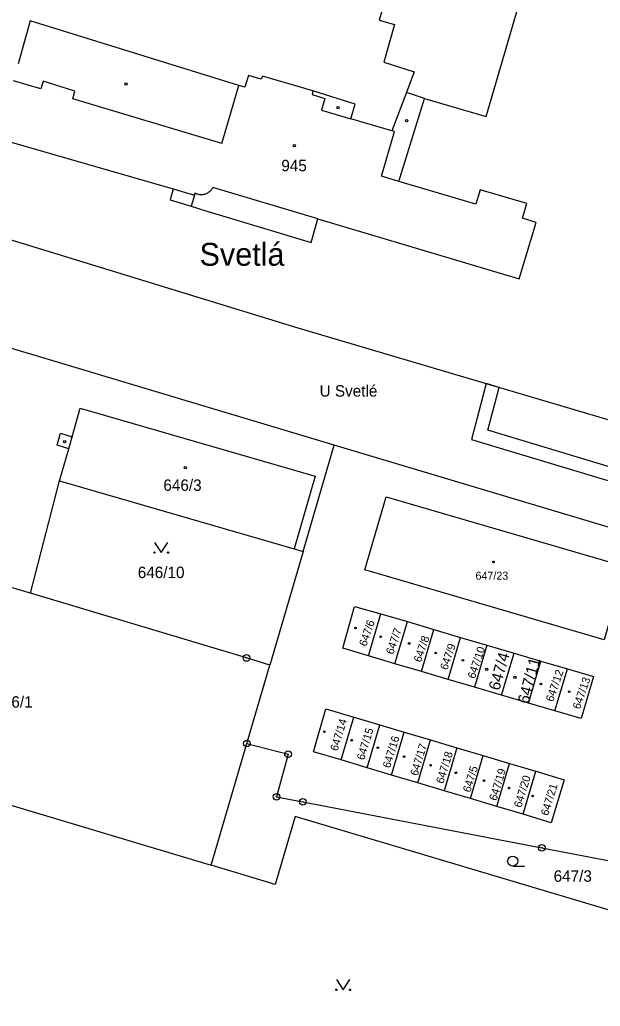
# Model space of a CAD drawing. Extents: x -644096 to -634268, y -1141430 to -1133463.
# Drawn here: x -639944.1 to -639857.8, y -1137943.3 to -1137796.7 of the extents above; entities that cross this region are included whole.
import ezdxf

# ---------------------------------------------------------------- set-up
doc = ezdxf.new("R2010")
doc.units = 0
for name, color, linetype in [('_CIVIL_CONSTRUCTION', 7, 'Continuous'), ('B_Hranice _3D', 7, 'Continuous'), ('M_Svah_Nasyp', 7, 'Continuous'), ('M_Svah_Zarez', 7, 'Continuous'), ('spodek_zarez', 7, 'Continuous'), ('svrsek_osa_sjezdy', 7, 'Continuous'), ('svrsek_osa_VRT', 7, 'Continuous'), ('svrsek_popisy_VRT', 7, 'Continuous'), ('terminal_VRT', 7, 'Continuous')]:
    doc.layers.add(name, color=color, linetype=linetype)

msp = doc.modelspace()

# ---------------------------------------------------------------- linework, layer by layer
at = {"layer": '_CIVIL_CONSTRUCTION'}
for centre, radius in [((-639910.4, -1137891.56), 0.5), ((-639910.4, -1137891.56), 0.0303), ((-639910.34, -1137904.27), 0.5), ((-639910.34, -1137904.27), 0.0303), ((-639904.21, -1137905.86), 0.5), ((-639904.21, -1137905.86), 0.0303), ((-639905.94, -1137912.19), 0.5), ((-639905.94, -1137912.19), 0.0303), ((-639902.01, -1137912.94), 0.5), ((-639902.01, -1137912.94), 0.0303), ((-639866.46, -1137919.77), 0.5), ((-639866.46, -1137919.77), 0.0303)]:
    msp.add_circle(centre, radius, dxfattribs=at)
at = {"layer": 'B_Hranice _3D'}
msp.add_lwpolyline([(-639715.99, -1137910.23), (-639743.06, -1137901.41), (-639768.56, -1137893.34), (-639778.57, -1137890.09), (-639827.53, -1137876.87), (-639827.62, -1137870.84), (-639827.5, -1137864.76), (-639829.49, -1137864.17), (-639829.59, -1137870.31), (-639856.59, -1137863.1), (-639874.49, -1137857.71), (-639872.8, -1137851.35), (-639874.73, -1137850.78), (-639876.91, -1137859.07), (-639857.13, -1137865.02), (-639829.6, -1137872.38), (-639829.51, -1137878.34), (-639779.13, -1137892.01), (-639769.18, -1137895.24), (-639743.68, -1137903.31), (-639716.61, -1137912.13)], dxfattribs=at)
at = {"layer": 'M_Svah_Nasyp'}
for p, q in [((-639940.99, -1137806.99), (-639945.07, -1137805.8)), ((-639940.66, -1137805.83), (-639940.99, -1137806.99)), ((-639935.92, -1137807.32), (-639940.66, -1137805.83)), ((-639914.08, -1137815.08), (-639911.52, -1137806.46)), ((-639936.25, -1137808.47), (-639935.92, -1137807.32)), ((-639914.08, -1137815.08), (-639936.25, -1137808.47)), ((-639900.52, -1137807.29), (-639900.64, -1137807.84)), ((-639900.64, -1137807.84), (-639898.76, -1137808.42)), ((-639898.76, -1137808.42), (-639899.23, -1137810.15)), ((-639883.93, -1137808.43), (-639886.6, -1137807.51)), ((-639899.23, -1137810.15), (-639894.88, -1137811.43)), ((-639899.77, -1137826.31), (-639915.38, -1137821.64)), ((-639921.3, -1137821.86), (-639918.13, -1137822.77)), ((-639918.13, -1137822.77), (-639918.62, -1137824.44)), ((-639918.13, -1137822.77), (-639918.04, -1137822.46)), ((-639936.84, -1137860.48), (-639936.32, -1137858.68))]:
    msp.add_line(p, q, dxfattribs=at)
msp.add_lwpolyline([(-639918.04, -1137822.46), (-639917.93, -1137822.51), (-639917.82, -1137822.56), (-639917.7, -1137822.6), (-639917.58, -1137822.63), (-639917.46, -1137822.66), (-639917.33, -1137822.68), (-639917.21, -1137822.69), (-639917.09, -1137822.69), (-639916.96, -1137822.68), (-639916.84, -1137822.67), (-639916.72, -1137822.65), (-639916.6, -1137822.62), (-639916.48, -1137822.58), (-639916.37, -1137822.54), (-639916.25, -1137822.49), (-639916.14, -1137822.43), (-639916.04, -1137822.36), (-639915.94, -1137822.29), (-639915.84, -1137822.22), (-639915.75, -1137822.13), (-639915.66, -1137822.04), (-639915.58, -1137821.95), (-639915.51, -1137821.85), (-639915.44, -1137821.75), (-639915.38, -1137821.64)], dxfattribs=at)
at = {"layer": 'M_Svah_Zarez'}
for centre, radius in [((-639928.31, -1137806.25), 0.175), ((-639896.77, -1137809.76), 0.175), ((-639886.58, -1137811.73), 0.175), ((-639903.26, -1137815.44), 0.175), ((-639937.42, -1137859.4), 0.175), ((-639919.51, -1137863.28), 0.175), ((-639873.66, -1137877.28), 0.123), ((-639894.17, -1137887.11), 0.123), ((-639890.43, -1137888.41), 0.123), ((-639886.19, -1137889.41), 0.123), ((-639882.26, -1137890.83), 0.123), ((-639878.21, -1137891.91), 0.123), ((-639874.66, -1137893.24), 0.175), ((-639870.47, -1137894.46), 0.175), ((-639866.61, -1137895.42), 0.123), ((-639862.4, -1137896.57), 0.123), ((-639898.81, -1137902.52), 0.123), ((-639894.76, -1137903.79), 0.123), ((-639890.86, -1137904.9), 0.123), ((-639886.95, -1137906.22), 0.123), ((-639883.01, -1137907.5), 0.123), ((-639879.25, -1137908.62), 0.123), ((-639875.06, -1137909.79), 0.123), ((-639871.35, -1137910.91), 0.123), ((-639867.84, -1137912.08), 0.123)]:
    msp.add_circle(centre, radius, dxfattribs=at)
at = {"layer": 'spodek_zarez'}
msp.add_circle((-638683.07, -1137056.85), 1378.08, dxfattribs=at)
at = {"layer": 'svrsek_osa_sjezdy'}
msp.add_line((-639870.8, -1137922.5), (-639869.05, -1137922.5), dxfattribs=at)
for points in [[(-639924.08, -1137874.41), (-639923.08, -1137875.91), (-639922.08, -1137874.41)], [(-639897.02, -1137939.36), (-639896.02, -1137940.86), (-639895.02, -1137939.36)]]:
    msp.add_lwpolyline(points, dxfattribs=at)
for centre, radius in [((-639924.08, -1137875.91), 0.1), ((-639922.08, -1137875.91), 0.1), ((-639870.8, -1137921.75), 0.75), ((-639897.02, -1137940.86), 0.1), ((-639895.02, -1137940.86), 0.1)]:
    msp.add_circle(centre, radius, dxfattribs=at)
at = {"layer": 'terminal_VRT'}
for p, q in [((-639886.6, -1137807.51), (-639888.78, -1137813.21)), ((-639901.97, -1137875.74), (-639897.35, -1137859.92)), ((-639840.37, -1137876.95), (-639897.35, -1137859.92)), ((-639942.54, -1137881.95), (-639938.22, -1137865.24)), ((-639938.22, -1137865.24), (-639903.3, -1137875.35)), ((-639942.54, -1137881.95), (-639980.54, -1137870.59)), ((-639901.97, -1137875.74), (-639906.9, -1137892.61)), ((-639903.3, -1137875.35), (-639901.97, -1137875.74)), ((-639892.25, -1137891.25), (-639890.41, -1137885)), ((-639890.41, -1137885), (-639886.47, -1137886.16)), ((-639888.31, -1137892.41), (-639886.47, -1137886.16)), ((-639886.47, -1137886.16), (-639882.52, -1137887.34)), ((-639884.36, -1137893.58), (-639882.52, -1137887.34)), ((-639882.52, -1137887.34), (-639878.58, -1137888.5)), ((-639880.42, -1137894.74), (-639878.58, -1137888.5)), ((-639878.58, -1137888.5), (-639874.63, -1137889.66)), ((-639874.63, -1137889.66), (-639876.47, -1137895.9)), ((-639874.63, -1137889.66), (-639870.6, -1137890.85)), ((-639888.31, -1137892.41), (-639892.25, -1137891.25)), ((-639872.44, -1137897.09), (-639870.6, -1137890.85)), ((-639870.6, -1137890.85), (-639866.62, -1137892.02)), ((-639868.46, -1137898.26), (-639866.62, -1137892.02)), ((-639866.62, -1137892.02), (-639862.67, -1137893.19)), ((-639910.34, -1137904.27), (-639906.9, -1137892.61)), ((-639884.36, -1137893.58), (-639888.31, -1137892.41)), ((-639880.42, -1137894.74), (-639884.36, -1137893.58)), ((-639864.51, -1137899.42), (-639862.67, -1137893.19)), ((-639876.47, -1137895.9), (-639880.42, -1137894.74)), ((-639872.44, -1137897.09), (-639876.47, -1137895.9)), ((-639868.46, -1137898.26), (-639872.44, -1137897.09)), ((-639864.51, -1137899.42), (-639868.46, -1137898.26)), ((-639896.33, -1137906.72), (-639894.44, -1137900.35)), ((-639894.44, -1137900.35), (-639890.56, -1137901.51)), ((-639892.45, -1137907.87), (-639890.56, -1137901.51)), ((-639890.56, -1137901.51), (-639886.94, -1137902.58)), ((-639888.84, -1137908.97), (-639886.94, -1137902.58)), ((-639886.94, -1137902.58), (-639883.01, -1137903.75)), ((-639884.91, -1137910.13), (-639883.01, -1137903.75)), ((-639883.01, -1137903.75), (-639879.1, -1137904.91)), ((-639915.64, -1137922.36), (-639910.34, -1137904.27)), ((-639879.1, -1137904.91), (-639880.99, -1137911.3)), ((-639879.1, -1137904.91), (-639875.2, -1137906.07)), ((-639892.45, -1137907.87), (-639896.33, -1137906.72)), ((-639877.1, -1137912.45), (-639875.2, -1137906.07)), ((-639875.2, -1137906.07), (-639871.27, -1137907.24)), ((-639888.84, -1137908.97), (-639892.45, -1137907.87)), ((-639873.17, -1137913.62), (-639871.27, -1137907.24)), ((-639871.27, -1137907.24), (-639867.35, -1137908.4)), ((-639884.91, -1137910.13), (-639888.84, -1137908.97)), ((-639869.25, -1137914.79), (-639867.35, -1137908.4)), ((-639880.99, -1137911.3), (-639884.91, -1137910.13)), ((-639877.1, -1137912.45), (-639880.99, -1137911.3)), ((-639873.17, -1137913.62), (-639877.1, -1137912.45)), ((-639869.25, -1137914.79), (-639873.17, -1137913.62))]:
    msp.add_line(p, q, dxfattribs=at)
for points in [[(-639887.72, -1137820.75), (-639883.93, -1137808.43), (-639874.77, -1137811.1), (-639867.5, -1137786.3), (-639883.75, -1137781.5), (-639885.42, -1137787.31), (-639887.64, -1137786.62), (-639890.68, -1137796.78), (-639888.39, -1137797.43), (-639889.99, -1137803.01)], [(-639888.78, -1137813.21), (-639894.88, -1137811.43), (-639894.25, -1137809.28), (-639900.52, -1137807.29), (-639908.04, -1137805.09), (-639908.23, -1137805.56), (-639910.09, -1137805), (-639910.66, -1137806.71), (-639911.52, -1137806.46), (-639942.58, -1137796.88), (-639944.34, -1137803.24)], [(-639889.99, -1137803.01), (-639885.45, -1137804.43), (-639886.6, -1137807.51)], [(-639949.74, -1137813.65), (-639921.3, -1137821.86), (-639921.77, -1137823.5), (-639918.62, -1137824.44), (-639916.45, -1137825.12), (-639900.8, -1137829.82), (-639899.77, -1137826.31), (-639869.83, -1137835.22), (-639867.3, -1137826.82), (-639869.33, -1137826.18), (-639868.7, -1137824.04), (-639875.64, -1137822), (-639876.27, -1137824.14), (-639886.53, -1137821.1), (-639887.72, -1137820.75)], [(-639887.72, -1137820.75), (-639890.31, -1137819.95), (-639888.37, -1137813.33), (-639888.78, -1137813.21)], [(-639897.35, -1137859.92), (-639958.6, -1137841.61), (-639993.71, -1137815.18)], [(-639954.02, -1137826.79), (-639902.74, -1137842.48), (-639900.58, -1137843.12), (-639840.38, -1137860.95), (-639836.49, -1137862.1)], [(-639938.22, -1137865.24), (-639936.84, -1137860.48), (-639938.58, -1137859.95), (-639938.04, -1137858.17), (-639936.32, -1137858.68), (-639935.12, -1137854.43), (-639900.19, -1137864.53), (-639903.3, -1137875.35)], [(-639892.81, -1137878.47), (-639889.64, -1137867.6), (-639854.08, -1137877.98), (-639857.18, -1137888.85), (-639892.81, -1137878.47)], [(-639906.9, -1137892.61), (-639910.4, -1137891.56), (-639942.54, -1137881.95)], [(-639892.25, -1137891.25), (-639896.09, -1137890.12), (-639894.35, -1137883.89), (-639890.41, -1137885)], [(-639862.67, -1137893.19), (-639858.78, -1137894.33), (-639860.62, -1137900.57), (-639864.51, -1137899.42)], [(-639896.33, -1137906.72), (-639900.42, -1137905.5), (-639898.61, -1137899.11), (-639894.44, -1137900.35)], [(-639910.34, -1137904.27), (-639904.21, -1137905.86), (-639905.94, -1137912.19), (-639902.01, -1137912.94), (-639866.46, -1137919.77), (-639847.84, -1137923.35)], [(-639965.33, -1137907.48), (-639962.34, -1137908.38), (-639915.64, -1137922.36)], [(-639867.35, -1137908.4), (-639863.16, -1137909.65), (-639865.06, -1137916.04), (-639869.25, -1137914.79)], [(-639849.1, -1137931.22), (-639903.15, -1137915.12), (-639906.11, -1137925.21), (-639915.64, -1137922.36)]]:
    msp.add_lwpolyline(points, dxfattribs=at)

# ---------------------------------------------------------------- texts
at = {"layer": 'svrsek_osa_VRT'}
for s, height, p in [('945', 1.7, (-639905.22, -1137819.23)), ('646/3', 1.7, (-639922.76, -1137866.73)), ('646/10', 1.7, (-639926.57, -1137879.69)), ('647/23', 1.19, (-639876.33, -1137879.93)), ('646/1', 1.7, (-639947.9, -1137898.94)), ('647/3', 1.7, (-639864.71, -1137924.82))]:
    msp.add_text(s, height=height, dxfattribs=at).set_placement(p)
for s, height, rotation, p in [('647/6', 1.19, 71, (-639892.58, -1137889.93)), ('647/7', 1.19, 71, (-639888.58, -1137891.13)), ('647/8', 1.19, 71, (-639884.45, -1137892.29)), ('647/9', 1.19, 71, (-639880.53, -1137893.44)), ('647/10', 1.19, 71, (-639876.44, -1137894.73)), ('647/4', 1.7, 74, (-639872.8, -1137896.5)), ('647/11', 1.7, 75, (-639868.46, -1137898.49)), ('647/12', 1.19, 71, (-639864.8, -1137898.16)), ('647/13', 1.19, 71, (-639860.8, -1137899.27)), ('647/14', 1.19, 73, (-639896.85, -1137905.48)), ('647/15', 1.19, 73, (-639892.9, -1137906.82)), ('647/16', 1.19, 73, (-639889.04, -1137908.02)), ('647/17', 1.19, 73, (-639884.95, -1137909.17)), ('647/18', 1.19, 73, (-639881.11, -1137910.33)), ('647/5', 1.19, 73, (-639877.11, -1137911.62)), ('647/19', 1.19, 73, (-639873.2, -1137912.86)), ('647/20', 1.19, 73, (-639869.52, -1137913.89)), ('647/21', 1.19, 73, (-639865.52, -1137915.09))]:
    msp.add_text(s, height=height, rotation=rotation, dxfattribs=at).set_placement(p)
at = {"layer": 'svrsek_popisy_VRT'}
for s, height, p in [('Svetlá', 3.4, (-639917.38, -1137833.27)), ('U Svetlé', 1.7, (-639899.52, -1137852.72))]:
    msp.add_text(s, height=height, dxfattribs=at).set_placement(p)

doc.saveas('drawing.dxf')
